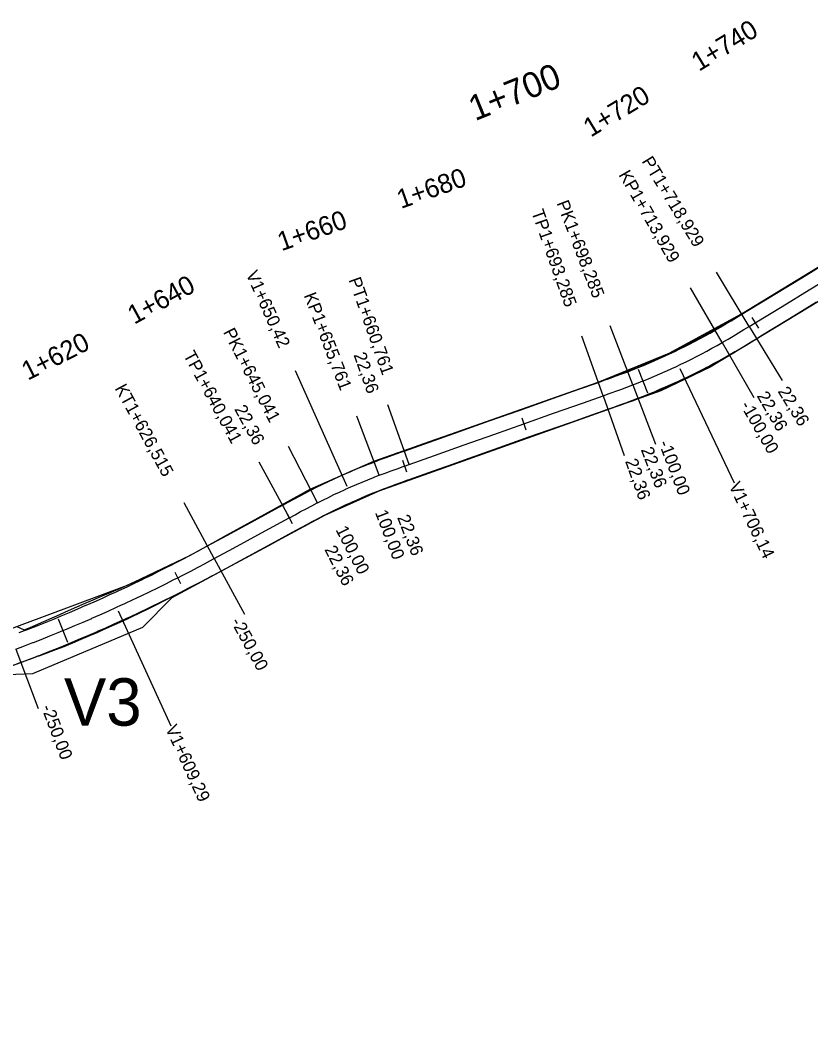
# Model space of a CAD drawing. Extents: x -636600 to -628587, y -1090963 to -1085869.
# Drawn here: x -633689.4 to -633564.6, y -1089419.5 to -1089257.9 of the extents above; entities that cross this region are included whole.
import ezdxf

# ---------------------------------------------------------------- set-up
doc = ezdxf.new("R2010")
doc.units = 0
for name, color, linetype in [('01_PARCELY_NÁVRH_PC', 7, 'Continuous'), ('03_PC_OBJEKTY_NÁVRH', 7, 'Continuous'), ('HEKTOMETRY100', 7, 'Continuous'), ('HEKTOMETRY20', 7, 'Continuous'), ('HL_BODY', 7, 'Continuous'), ('POLOMERY', 7, 'Continuous'), ('situace_osa', 7, 'Continuous'), ('situace_těleso', 7, 'Continuous'), ('situace_vozovka', 7, 'Continuous'), ('VRCHOLY', 7, 'Continuous')]:
    doc.layers.add(name, color=color, linetype=linetype)

msp = doc.modelspace()

# ---------------------------------------------------------------- linework, layer by layer
at = {"layer": '01_PARCELY_NÁVRH_PC'}
for points in [[(-634103.9, -1089419.55), (-634000.36, -1089410.49), (-633960.99, -1089412.95), (-633943.98, -1089412.6), (-633909.64, -1089409.67), (-633885.57, -1089406.01), (-633853.75, -1089402.34), (-633832.85, -1089398.94), (-633799.12, -1089391.77), (-633783.13, -1089387.75), (-633755.75, -1089378.34), (-633672.51, -1089347.22), (-633662.62, -1089342.52), (-633643.61, -1089332.07), (-633633.59, -1089327.63), (-633598.11, -1089315.12), (-633586.88, -1089310.55), (-633575.45, -1089304.31), (-633538.21, -1089281.62)], [(-633542.71, -1089289.87), (-633580.4, -1089312.77), (-633588.21, -1089316.5), (-633632.76, -1089332.36), (-633641.37, -1089336.22), (-633665.47, -1089349.24), (-633670.13, -1089353.9), (-633687.51, -1089361.23), (-633694.12, -1089361.51), (-633765.25, -1089388.16), (-633784.63, -1089394.62), (-633832.24, -1089405.6), (-633847.83, -1089408.44), (-633895.46, -1089413.28), (-633929.79, -1089417.29), (-633951.89, -1089419.25), (-633968.5, -1089417.82), (-633971.45, -1089419.48), (-633994.3, -1089418.42), (-634000.04, -1089416.76), (-634012.79, -1089417.95)]]:
    msp.add_lwpolyline(points, dxfattribs=at)
at = {"layer": 'HEKTOMETRY100'}
for points in [[(-633591.79, -1089313.1), (-633590.3, -1089316.81)], [(-633683.47, -1089352.57), (-633681.95, -1089356.27)]]:
    msp.add_lwpolyline(points, dxfattribs=at)
at = {"layer": 'HEKTOMETRY20'}
for points in [[(-633573.84, -1089304.9), (-633572.8, -1089306.61)], [(-633610.2, -1089320.78), (-633609.53, -1089322.67)], [(-633629.05, -1089327.46), (-633628.38, -1089329.34)], [(-633647.41, -1089335.71), (-633646.46, -1089337.46)], [(-633665, -1089345.17), (-633664.1, -1089346.95)]]:
    msp.add_lwpolyline(points, dxfattribs=at)
at = {"layer": 'HL_BODY'}
for points in [[(-633574.24, -1089306.31), (-633579.44, -1089297.77)], [(-633578.53, -1089308.87), (-633583.51, -1089300.2)], [(-633592.64, -1089315.58), (-633596.22, -1089306.24)], [(-633597.34, -1089317.29), (-633600.68, -1089307.86)], [(-633628, -1089328.15), (-633631.34, -1089318.72)], [(-633632.7, -1089329.86), (-633636.27, -1089320.52)], [(-633642.49, -1089334.22), (-633647.04, -1089325.31)], [(-633646.9, -1089336.57), (-633651.67, -1089327.78)], [(-633658.78, -1089343.02), (-633663.56, -1089334.23)]]:
    msp.add_lwpolyline(points, dxfattribs=at)
at = {"layer": 'POLOMERY'}
for points in [[(-633574.24, -1089306.31), (-633569.04, -1089314.85)], [(-633578.53, -1089308.87), (-633573.54, -1089317.54)], [(-633592.64, -1089315.58), (-633589.07, -1089324.92)], [(-633597.34, -1089317.29), (-633594, -1089326.72)], [(-633628, -1089328.15), (-633631.34, -1089318.72)], [(-633632.7, -1089329.86), (-633636.27, -1089320.52)], [(-633642.49, -1089334.22), (-633647.04, -1089325.31)], [(-633646.9, -1089336.57), (-633651.67, -1089327.78)], [(-633658.78, -1089343.02), (-633654.01, -1089351.81)], [(-633690.14, -1089357.35), (-633686.62, -1089366.71)]]:
    msp.add_lwpolyline(points, dxfattribs=at)
at = {"layer": 'situace_osa'}
msp.add_lwpolyline([(-633690.14, -1089357.35), (-633688.79, -1089356.84), (-633687.95, -1089356.51), (-633687.45, -1089356.32), (-633687.35, -1089356.28), (-633686.11, -1089355.8), (-633684.78, -1089355.26), (-633683.45, -1089354.72), (-633682.71, -1089354.42), (-633682.12, -1089354.17), (-633680.79, -1089353.62), (-633679.47, -1089353.06), (-633678.15, -1089352.48), (-633678.11, -1089352.47), (-633676.84, -1089351.91), (-633675.52, -1089351.32), (-633674.21, -1089350.73), (-633673.55, -1089350.42), (-633672.91, -1089350.13), (-633671.61, -1089349.52), (-633670.31, -1089348.9), (-633669.03, -1089348.28), (-633669.01, -1089348.28), (-633667.72, -1089347.65), (-633666.43, -1089347.01), (-633665.15, -1089346.36), (-633664.55, -1089346.06), (-633663.87, -1089345.71), (-633662.59, -1089345.05), (-633661.32, -1089344.38), (-633660.12, -1089343.74), (-633660.05, -1089343.7), (-633658.78, -1089343.02), (-633655.72, -1089341.36), (-633651.33, -1089338.97), (-633646.94, -1089336.59), (-633646.9, -1089336.57), (-633646.02, -1089336.09), (-633645.14, -1089335.61), (-633644.26, -1089335.14), (-633643.37, -1089334.68), (-633642.52, -1089334.23), (-633642.49, -1089334.22), (-633641.62, -1089333.78), (-633640.74, -1089333.35), (-633639.86, -1089332.92), (-633638.98, -1089332.51), (-633638.1, -1089332.1), (-633638.02, -1089332.07), (-633637.21, -1089331.71), (-633636.31, -1089331.32), (-633635.41, -1089330.94), (-633634.51, -1089330.57), (-633633.61, -1089330.21), (-633633.41, -1089330.13), (-633632.7, -1089329.86), (-633631.76, -1089329.5), (-633630.82, -1089329.16), (-633629.88, -1089328.82), (-633628.94, -1089328.48), (-633628.72, -1089328.4), (-633628, -1089328.15), (-633624, -1089326.73), (-633619.29, -1089325.06), (-633614.58, -1089323.39), (-633609.86, -1089321.72), (-633605.15, -1089320.05), (-633600.44, -1089318.39), (-633597.34, -1089317.29), (-633596.4, -1089316.95), (-633595.73, -1089316.71), (-633595.46, -1089316.62), (-633594.52, -1089316.28), (-633593.58, -1089315.93), (-633592.64, -1089315.58), (-633591.79, -1089315.25), (-633591.05, -1089314.95), (-633590.93, -1089314.91), (-633590.08, -1089314.56), (-633589.23, -1089314.2), (-633588.39, -1089313.84), (-633587.54, -1089313.47), (-633586.71, -1089313.09), (-633586.46, -1089312.97), (-633585.87, -1089312.7), (-633585.04, -1089312.3), (-633584.21, -1089311.9), (-633583.39, -1089311.49), (-633582.57, -1089311.07), (-633581.97, -1089310.76), (-633581.75, -1089310.65), (-633580.94, -1089310.22), (-633580.13, -1089309.77), (-633579.33, -1089309.33), (-633578.53, -1089308.87), (-633577.66, -1089308.37), (-633577.6, -1089308.33), (-633576.8, -1089307.86), (-633575.95, -1089307.35), (-633575.09, -1089306.83), (-633574.24, -1089306.31), (-633573.32, -1089305.75), (-633569.05, -1089303.15), (-633564.78, -1089300.55), (-633560.51, -1089297.95)], dxfattribs=at)
at = {"layer": 'situace_těleso'}
for points in [[(-633689.97, -1089353.75), (-633688.8, -1089354.31), (-633688.31, -1089354.11), (-633688.22, -1089354.06), (-633687.01, -1089353.54), (-633685.7, -1089352.97), (-633684.4, -1089352.39), (-633683.68, -1089352.07), (-633683.1, -1089351.81), (-633681.81, -1089351.22), (-633680.5, -1089350.65), (-633679.2, -1089350.08), (-633679.16, -1089350.06), (-633677.89, -1089349.53), (-633676.58, -1089348.98), (-633675.27, -1089348.42), (-633674.6, -1089348.13), (-633673.96, -1089347.86), (-633672.66, -1089347.29), (-633671.36, -1089346.7), (-633670.07, -1089346.12), (-633670.06, -1089346.12), (-633668.77, -1089345.52), (-633667.48, -1089344.92), (-633666.19, -1089344.3), (-633665.59, -1089344.01), (-633664.91, -1089343.68), (-633663.63, -1089343.05), (-633662.37, -1089342.39), (-633661.19, -1089341.75), (-633661.12, -1089341.71), (-633659.87, -1089341.02), (-633656.82, -1089339.33), (-633652.44, -1089336.92), (-633648.05, -1089334.53), (-633648.02, -1089334.51), (-633647.13, -1089334.03), (-633646.25, -1089333.56), (-633645.35, -1089333.08), (-633644.45, -1089332.62), (-633643.58, -1089332.17), (-633643.54, -1089332.15), (-633642.65, -1089331.71), (-633641.75, -1089331.28), (-633640.85, -1089330.85), (-633639.94, -1089330.44), (-633639.03, -1089330.04), (-633638.95, -1089330), (-633638.12, -1089329.63), (-633637.2, -1089329.23), (-633636.29, -1089328.83), (-633635.38, -1089328.43), (-633634.46, -1089328.05), (-633634.26, -1089327.97), (-633633.53, -1089327.67), (-633632.58, -1089327.3), (-633631.63, -1089326.95), (-633630.68, -1089326.61), (-633629.73, -1089326.27), (-633629.5, -1089326.19), (-633628.78, -1089325.93), (-633624.79, -1089324.52), (-633620.06, -1089322.88), (-633615.34, -1089321.23), (-633610.62, -1089319.59), (-633605.91, -1089317.92), (-633601.2, -1089316.23), (-633598.11, -1089315.12), (-633597.17, -1089314.78), (-633596.5, -1089314.54), (-633596.24, -1089314.44), (-633595.31, -1089314.1), (-633594.39, -1089313.76), (-633593.47, -1089313.41), (-633592.63, -1089313.09), (-633591.91, -1089312.8), (-633591.8, -1089312.75), (-633590.97, -1089312.41), (-633590.14, -1089312.07), (-633589.31, -1089311.71), (-633588.49, -1089311.35), (-633587.68, -1089310.95), (-633587.45, -1089310.83), (-633586.88, -1089310.55), (-633586.08, -1089310.14), (-633585.29, -1089309.72), (-633584.47, -1089309.33), (-633583.67, -1089308.94), (-633583.08, -1089308.64), (-633582.87, -1089308.53), (-633582.07, -1089308.11), (-633581.28, -1089307.68), (-633580.5, -1089307.25), (-633579.71, -1089306.81), (-633578.86, -1089306.33), (-633578.8, -1089306.29), (-633578.01, -1089305.83), (-633577.16, -1089305.33), (-633576.31, -1089304.82), (-633575.45, -1089304.31), (-633574.54, -1089303.75), (-633570.25, -1089301.18), (-633565.96, -1089298.6), (-633561.68, -1089296.03)], [(-633563.6, -1089302.49), (-633567.86, -1089305.11), (-633572.12, -1089307.73), (-633573.03, -1089308.29), (-633573.89, -1089308.81), (-633574.74, -1089309.34), (-633575.61, -1089309.86), (-633576.42, -1089310.34), (-633576.48, -1089310.38), (-633577.36, -1089310.9), (-633578.18, -1089311.37), (-633579, -1089311.83), (-633579.82, -1089312.29), (-633580.65, -1089312.74), (-633580.87, -1089312.86), (-633581.48, -1089313.18), (-633582.32, -1089313.62), (-633583.15, -1089314.05), (-633583.99, -1089314.49), (-633584.84, -1089314.89), (-633585.45, -1089315.15), (-633585.7, -1089315.27), (-633586.57, -1089315.65), (-633587.43, -1089316.02), (-633588.3, -1089316.38), (-633589.17, -1089316.74), (-633590.05, -1089317.09), (-633590.17, -1089317.14), (-633590.93, -1089317.43), (-633591.81, -1089317.77), (-633592.76, -1089318.12), (-633593.72, -1089318.47), (-633594.67, -1089318.8), (-633594.94, -1089318.9), (-633595.62, -1089319.14), (-633596.57, -1089319.47), (-633599.67, -1089320.55), (-633604.39, -1089322.2), (-633609.11, -1089323.85), (-633613.82, -1089325.53), (-633618.53, -1089327.22), (-633623.23, -1089328.91), (-633627.22, -1089330.34), (-633627.94, -1089330.59), (-633628.16, -1089330.67), (-633629.1, -1089331), (-633630.03, -1089331.34), (-633630.95, -1089331.68), (-633631.87, -1089332.02), (-633632.56, -1089332.29), (-633632.76, -1089332.36), (-633633.64, -1089332.71), (-633634.52, -1089333.08), (-633635.4, -1089333.44), (-633636.28, -1089333.82), (-633637.07, -1089334.16), (-633637.15, -1089334.19), (-633638.02, -1089334.58), (-633638.88, -1089334.99), (-633639.74, -1089335.4), (-633640.59, -1089335.83), (-633641.44, -1089336.26), (-633641.48, -1089336.28), (-633642.31, -1089336.71), (-633643.18, -1089337.17), (-633644.05, -1089337.64), (-633644.92, -1089338.12), (-633645.8, -1089338.59), (-633645.83, -1089338.61), (-633650.22, -1089341.01), (-633654.62, -1089343.38), (-633657.69, -1089345.03), (-633658.97, -1089345.71), (-633659.04, -1089345.75), (-633660.26, -1089346.39), (-633661.55, -1089347.05), (-633662.83, -1089347.72), (-633663.52, -1089348.08), (-633664.12, -1089348.4), (-633665.41, -1089349.06), (-633666.7, -1089349.72), (-633668, -1089350.37), (-633668.01, -1089350.38), (-633669.3, -1089351.02), (-633670.6, -1089351.66), (-633671.9, -1089352.29), (-633672.54, -1089352.6), (-633673.21, -1089352.91), (-633674.54, -1089353.5), (-633675.86, -1089354.1), (-633677.15, -1089354.67), (-633677.19, -1089354.69), (-633678.52, -1089355.26), (-633679.86, -1089355.84), (-633681.19, -1089356.4), (-633681.79, -1089356.65), (-633682.53, -1089356.96), (-633683.89, -1089357.46), (-633685.25, -1089357.97), (-633686.51, -1089358.44), (-633686.61, -1089358.47), (-633687.12, -1089358.66), (-633687.97, -1089358.98), (-633689.34, -1089359.46), (-633691.22, -1089360.19)]]:
    msp.add_lwpolyline(points, dxfattribs=at)
at = {"layer": 'situace_vozovka'}
for points in [[(-633689.6, -1089354.74), (-633688.76, -1089354.42), (-633688.27, -1089354.22), (-633688.17, -1089354.19), (-633686.94, -1089353.7), (-633685.62, -1089353.18), (-633684.3, -1089352.64), (-633683.57, -1089352.34), (-633682.98, -1089352.1), (-633681.67, -1089351.55), (-633680.36, -1089350.99), (-633679.05, -1089350.42), (-633679.01, -1089350.4), (-633677.75, -1089349.85), (-633676.45, -1089349.27), (-633675.15, -1089348.68), (-633674.49, -1089348.38), (-633673.85, -1089348.08), (-633672.56, -1089347.48), (-633671.28, -1089346.87), (-633670.01, -1089346.26), (-633669.99, -1089346.25), (-633668.71, -1089345.63), (-633667.44, -1089344.99), (-633666.17, -1089344.35), (-633665.57, -1089344.05), (-633664.9, -1089343.71), (-633663.63, -1089343.05), (-633662.37, -1089342.39), (-633661.18, -1089341.76), (-633661.11, -1089341.72), (-633659.86, -1089341.04), (-633656.8, -1089339.38), (-633652.4, -1089336.99), (-633648.01, -1089334.61), (-633647.97, -1089334.59), (-633647.09, -1089334.11), (-633646.21, -1089333.63), (-633645.32, -1089333.15), (-633644.42, -1089332.68), (-633643.55, -1089332.23), (-633643.51, -1089332.21), (-633642.62, -1089331.76), (-633641.73, -1089331.32), (-633640.83, -1089330.89), (-633639.93, -1089330.47), (-633639.02, -1089330.05), (-633638.94, -1089330.02), (-633638.11, -1089329.65), (-633637.2, -1089329.25), (-633636.28, -1089328.86), (-633635.36, -1089328.49), (-633634.43, -1089328.12), (-633634.23, -1089328.04), (-633633.5, -1089327.76), (-633632.55, -1089327.39), (-633631.59, -1089327.04), (-633630.64, -1089326.7), (-633629.7, -1089326.36), (-633629.47, -1089326.28), (-633628.75, -1089326.03), (-633624.75, -1089324.61), (-633620.04, -1089322.94), (-633615.33, -1089321.27), (-633610.62, -1089319.6), (-633605.9, -1089317.93), (-633601.19, -1089316.26), (-633598.09, -1089315.17), (-633597.15, -1089314.83), (-633596.48, -1089314.6), (-633596.22, -1089314.5), (-633595.29, -1089314.16), (-633594.36, -1089313.82), (-633593.45, -1089313.48), (-633592.61, -1089313.15), (-633591.89, -1089312.87), (-633591.77, -1089312.82), (-633590.94, -1089312.48), (-633590.11, -1089312.13), (-633589.28, -1089311.78), (-633588.46, -1089311.41), (-633587.64, -1089311.04), (-633587.4, -1089310.93), (-633586.83, -1089310.66), (-633586.01, -1089310.28), (-633585.21, -1089309.88), (-633584.4, -1089309.48), (-633583.6, -1089309.07), (-633583.02, -1089308.77), (-633582.8, -1089308.66), (-633582.01, -1089308.23), (-633581.22, -1089307.8), (-633580.43, -1089307.37), (-633579.65, -1089306.92), (-633578.8, -1089306.43), (-633578.74, -1089306.39), (-633577.96, -1089305.93), (-633577.11, -1089305.42), (-633576.26, -1089304.9), (-633575.41, -1089304.39), (-633574.49, -1089303.83), (-633570.22, -1089301.23), (-633565.95, -1089298.63), (-633561.68, -1089296.03)], [(-633691.23, -1089360.16), (-633689.34, -1089359.45), (-633687.99, -1089358.94), (-633687.14, -1089358.61), (-633686.64, -1089358.42), (-633686.53, -1089358.38), (-633685.29, -1089357.89), (-633683.94, -1089357.35), (-633682.59, -1089356.81), (-633681.85, -1089356.5), (-633681.25, -1089356.25), (-633679.92, -1089355.69), (-633678.58, -1089355.12), (-633677.25, -1089354.55), (-633677.21, -1089354.53), (-633675.92, -1089353.96), (-633674.6, -1089353.37), (-633673.28, -1089352.77), (-633672.61, -1089352.46), (-633671.96, -1089352.17), (-633670.65, -1089351.55), (-633669.34, -1089350.93), (-633668.04, -1089350.31), (-633668.03, -1089350.3), (-633666.73, -1089349.66), (-633665.43, -1089349.02), (-633664.13, -1089348.37), (-633663.53, -1089348.06), (-633662.84, -1089347.71), (-633661.55, -1089347.04), (-633660.27, -1089346.37), (-633659.06, -1089345.72), (-633658.99, -1089345.69), (-633657.71, -1089345), (-633654.65, -1089343.34), (-633650.26, -1089340.95), (-633645.86, -1089338.56), (-633645.83, -1089338.54), (-633644.95, -1089338.07), (-633644.07, -1089337.59), (-633643.2, -1089337.13), (-633642.33, -1089336.67), (-633641.5, -1089336.24), (-633641.46, -1089336.22), (-633640.61, -1089335.79), (-633639.76, -1089335.37), (-633638.9, -1089334.96), (-633638.04, -1089334.55), (-633637.17, -1089334.16), (-633637.09, -1089334.12), (-633636.3, -1089333.77), (-633635.43, -1089333.39), (-633634.55, -1089333.02), (-633633.67, -1089332.66), (-633632.78, -1089332.3), (-633632.59, -1089332.23), (-633631.89, -1089331.96), (-633630.98, -1089331.61), (-633630.05, -1089331.27), (-633629.12, -1089330.94), (-633628.19, -1089330.6), (-633627.96, -1089330.52), (-633627.25, -1089330.27), (-633623.25, -1089328.85), (-633618.54, -1089327.18), (-633613.83, -1089325.51), (-633609.11, -1089323.85), (-633604.4, -1089322.18), (-633599.69, -1089320.51), (-633596.59, -1089319.41), (-633595.65, -1089319.07), (-633594.97, -1089318.83), (-633594.7, -1089318.74), (-633593.75, -1089318.39), (-633592.79, -1089318.04), (-633591.84, -1089317.68), (-633590.96, -1089317.34), (-633590.21, -1089317.04), (-633590.09, -1089316.99), (-633589.22, -1089316.64), (-633588.35, -1089316.27), (-633587.49, -1089315.9), (-633586.62, -1089315.52), (-633585.77, -1089315.13), (-633585.51, -1089315.01), (-633584.91, -1089314.74), (-633584.06, -1089314.33), (-633583.22, -1089313.92), (-633582.38, -1089313.5), (-633581.54, -1089313.07), (-633580.93, -1089312.76), (-633580.7, -1089312.64), (-633579.87, -1089312.2), (-633579.05, -1089311.75), (-633578.22, -1089311.29), (-633577.41, -1089310.82), (-633576.52, -1089310.31), (-633576.46, -1089310.27), (-633575.65, -1089309.79), (-633574.78, -1089309.27), (-633573.92, -1089308.75), (-633573.07, -1089308.23), (-633572.15, -1089307.67), (-633567.88, -1089305.07), (-633563.61, -1089302.47)]]:
    msp.add_lwpolyline(points, dxfattribs=at)
at = {"layer": 'VRCHOLY'}
for points in [[(-633637.78, -1089331.61), (-633645.92, -1089313.34)], [(-633585.22, -1089313), (-633576.64, -1089331.06)], [(-633673.97, -1089351.27), (-633665.65, -1089369.46)]]:
    msp.add_lwpolyline(points, dxfattribs=at)

# ---------------------------------------------------------------- texts
at = {"layer": '03_PC_OBJEKTY_NÁVRH'}
msp.add_text('V3', height=7.5, dxfattribs=at).set_placement((-633682.53, -1089369.45))
at = {"layer": 'HEKTOMETRY100'}
msp.add_text('1+700', height=4, rotation=21.9197, dxfattribs=at).set_placement((-633617.57, -1089273.89))
at = {"layer": 'HEKTOMETRY20'}
for s, rotation, p in [('1+740', 31.3328, (-633582.2, -1089266.08)), ('1+720', 31.3328, (-633599.28, -1089276.48)), ('1+680', 19.5044, (-633629.28, -1089287.76)), ('1+660', 19.5376, (-633648.15, -1089294.45)), ('1+640', 28.5111, (-633671.43, -1089306.07)), ('1+620', 27.018, (-633688.24, -1089314.92))]:
    msp.add_text(s, height=3, rotation=rotation, dxfattribs=at).set_placement(p)
at = {"layer": 'HL_BODY'}
for s, rotation, p in [('PT1+718,929', 301.3328, (-633591.3, -1089280.2)), ('KP1+713,929', 299.9004, (-633594.94, -1089282.34)), ('PK1+698,285', 290.9368, (-633604.72, -1089286.82)), ('TP1+693,285', 289.5044, (-633608.7, -1089288.23)), ('PT1+660,761', 289.5044, (-633637.59, -1089298.95)), ('KP1+655,761', 290.9368, (-633644.66, -1089301.4)), ('PK1+645,041', 297.0787, (-633657.42, -1089307.2)), ('TP1+640,041', 298.5111, (-633663.73, -1089310.85)), ('KT1+626,515', 298.5111, (-633674.55, -1089316.1))]:
    msp.add_text(s, height=2, rotation=rotation, dxfattribs=at).set_placement(p)
at = {"layer": 'POLOMERY'}
for s, rotation, p in [('22,36', 289.5044, (-633636.79, -1089310.81)), ('22,36', 299.9004, (-633573.11, -1089317.29)), ('22,36', 301.3328, (-633569.8, -1089316.58)), ('22,36', 298.5111, (-633655.66, -1089319.39)), ('-100,00', 299.9004, (-633575.71, -1089318.79)), ('22,36', 290.9368, (-633591.4, -1089325.81)), ('-100,00', 290.9368, (-633588.6, -1089324.74)), ('22,36', 289.5044, (-633593.88, -1089327.62)), ('100,00', 290.9368, (-633633.41, -1089335.74)), ('22,36', 290.9368, (-633629.9, -1089336.52)), ('100,00', 297.0787, (-633639.65, -1089338.45)), ('22,36', 297.0787, (-633641.42, -1089341.58)), ('-250,00', 298.5111, (-633656.21, -1089353)), ('-250,00', 290.6049, (-633686.15, -1089366.53))]:
    msp.add_text(s, height=2, rotation=rotation, dxfattribs=at).set_placement(p)
at = {"layer": 'VRCHOLY'}
for s, rotation, p in [('V1+650,42', 294.0078, (-633653.83, -1089298.03)), ('V1+706,14', 295.4186, (-633577.54, -1089331.49)), ('V1+609,29', 294.558, (-633666.56, -1089369.87))]:
    msp.add_text(s, height=2, rotation=rotation, dxfattribs=at).set_placement(p)

doc.saveas('drawing.dxf')
